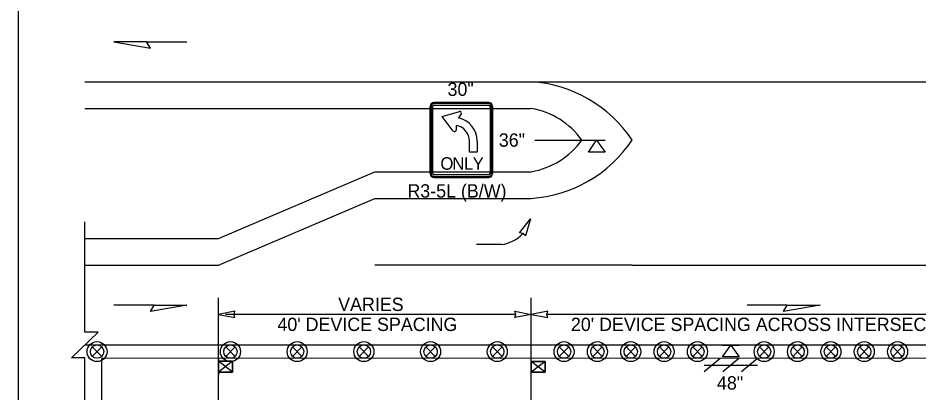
# Model space of a CAD drawing. Extents: x 99958 to 100136, y 99935 to 100013.
# Drawn here: x 100067.875 to 100072.196, y 99974.546 to 99976.347 of the extents above; entities that cross this region are included whole.
import ezdxf

# ---------------------------------------------------------------- set-up
doc = ezdxf.new("R2010")
doc.units = 0
for name, color, linetype in [('RD_ED_ShoulderPavedEdge', 7, 'Continuous'), ('RD_MK_LineEdgeYellow', 7, 'Continuous'), ('RD_MK_LineLane', 7, 'Continuous'), ('TR_SN_ConstructionSigns', 7, 'Continuous'), ('TR_WZ_ArrowLeftStrRightTurn', 7, 'Continuous'), ('TR_WZ_BarricadeType3', 7, 'Continuous'), ('TR_WZ_PortableSignMount5ftMinBlk-Org', 7, 'Continuous'), ('TR_WZ_PortableSignMount5ftMinRed-Wht', 7, 'Continuous'), ('TR_WZ_PortableSignMountBlk-Wht', 7, 'Continuous'), ('TR_WZ_TrafficSafetyDrum', 7, 'Continuous'), ('TR_WZ_WorkZoneDetails', 7, 'Continuous'), ('TR_WZ_WorkZoneTextCurrent', 7, 'Continuous')]:
    doc.layers.add(name, color=color, linetype=linetype)

msp = doc.modelspace()

# ---------------------------------------------------------------- linework, layer by layer
at = {"layer": 'RD_ED_ShoulderPavedEdge'}
for p, q in [((100068.195, 99975.9124), (100070.3369, 99975.9124)), ((100068.8369, 99975.2885), (100069.5869, 99975.6084)), ((100069.5869, 99975.6084), (100070.3369, 99975.6084)), ((100068.195, 99975.2885), (100068.8369, 99975.2885))]:
    msp.add_line(p, q, dxfattribs=at)
for centre, start, end in [((100070.2702, 99975.5361), 35.9393, 79.9433), ((100070.2702, 99975.9848), 280.0567, 324.0607)]:
    msp.add_arc(centre, 0.3822, start, end, dxfattribs=at)
at = {"layer": 'RD_MK_LineEdgeYellow'}
for p, q in [((100068.195, 99976.0404), (100070.3369, 99976.0404)), ((100070.3369, 99976.0404), (100072.2734, 99976.0404)), ((100068.8369, 99975.1604), (100069.5869, 99975.4804)), ((100069.5869, 99975.4804), (100070.3369, 99975.4804)), ((100068.195, 99975.1604), (100068.8369, 99975.1604)), ((100070.8205, 99975.1604), (100072.7569, 99975.1604))]:
    msp.add_line(p, q, dxfattribs=at)
for centre, start, end in [((100070.2954, 99975.4112), 33.6284, 86.2234), ((100070.2954, 99976.1097), 273.7766, 326.3716)]:
    msp.add_arc(centre, 0.6306, start, end, dxfattribs=at)
at = {"layer": 'RD_MK_LineLane'}
for points in [[(100070.8205, 99975.1604), (100069.5869, 99975.1604)], [(100075.43, 99974.7764), (100068.195, 99974.7764)]]:
    msp.add_lwpolyline(points, dxfattribs=at)
at = {"layer": 'TR_SN_ConstructionSigns'}
for p, q in [((100069.8516, 99975.5992), (100069.8516, 99975.9217)), ((100069.8516, 99975.9217), (100069.8516, 99975.5992)), ((100069.8516, 99975.9217), (100069.8516, 99975.5992)), ((100069.8566, 99975.9217), (100069.8566, 99975.5992)), ((100069.8641, 99975.5992), (100069.8641, 99975.9217)), ((100069.8703, 99975.9404), (100070.1328, 99975.9404)), ((100070.1328, 99975.9404), (100069.8703, 99975.9404)), ((100070.1328, 99975.9404), (100069.8703, 99975.9404)), ((100070.1328, 99975.9354), (100069.8703, 99975.9354)), ((100069.8703, 99975.9279), (100070.1328, 99975.9279)), ((100070.1391, 99975.9217), (100070.1391, 99975.5992)), ((100070.1466, 99975.5992), (100070.1466, 99975.9217)), ((100070.1516, 99975.9217), (100070.1516, 99975.5992)), ((100070.1516, 99975.5992), (100070.1516, 99975.9217)), ((100070.1516, 99975.5992), (100070.1516, 99975.9217)), ((100069.9091, 99975.873), (100069.9927, 99975.8978)), ((100069.9625, 99975.8039), (100069.9091, 99975.873)), ((100070.001, 99975.8863), (100069.9872, 99975.8668)), ((100069.9761, 99975.8307), (100069.9759, 99975.8085)), ((100070.0403, 99975.703), (100070.0403, 99975.7555)), ((100070.0778, 99975.7555), (100070.0778, 99975.703)), ((100070.0778, 99975.703), (100070.0403, 99975.703)), ((100070.1328, 99975.5929), (100069.8703, 99975.5929)), ((100069.8703, 99975.5854), (100070.1328, 99975.5854)), ((100070.1328, 99975.5804), (100069.8703, 99975.5804)), ((100069.8703, 99975.5804), (100070.1328, 99975.5804)), ((100069.8703, 99975.5804), (100070.1328, 99975.5804))]:
    msp.add_line(p, q, dxfattribs=at)
for centre, radius, start, end in [((100069.8703, 99975.9217), 0.0187, 90, 180), ((100069.8703, 99975.9217), 0.0187, 90, 180), ((100069.8703, 99975.9217), 0.0187, 90, 180), ((100069.8703, 99975.9217), 0.0137, 90, 180), ((100069.8703, 99975.9217), 0.00625, 90, 180), ((100070.1328, 99975.9217), 0.0187, 0, 90), ((100070.1328, 99975.9217), 0.0187, 0, 90), ((100070.1328, 99975.9217), 0.0187, 0, 90), ((100070.1328, 99975.9217), 0.0137, 0, 90), ((100070.1328, 99975.9217), 0.00625, 0, 90), ((100069.9641, 99975.7555), 0.1138, 0, 78.251), ((100069.9948, 99975.8906), 0.0075, 324.7936, 106.5653), ((100069.9641, 99975.7555), 0.0762, 0, 80.9042), ((100069.9684, 99975.8085), 0.0075, 217.7543, 359.526), ((100069.8703, 99975.5992), 0.0187, 180, 270), ((100069.8703, 99975.5992), 0.0187, 180, 270), ((100069.8703, 99975.5992), 0.0187, 180, 270), ((100069.8703, 99975.5992), 0.0137, 180, 270), ((100069.8703, 99975.5992), 0.00625, 180, 270), ((100070.1328, 99975.5992), 0.0187, 270, 0), ((100070.1328, 99975.5992), 0.0187, 270, 0), ((100070.1328, 99975.5992), 0.0137, 270, 0), ((100070.1328, 99975.5992), 0.00625, 270, 0), ((100070.1328, 99975.5992), 0.0187, 270, 0)]:
    msp.add_arc(centre, radius, start, end, dxfattribs=at)
at = {"layer": 'TR_WZ_ArrowLeftStrRightTurn'}
msp.add_line((100070.1936, 99975.2587), (100070.0736, 99975.2587), dxfattribs=at)
msp.add_lwpolyline([(100070.3338, 99975.3822), (100070.3088, 99975.3003), (100070.2961, 99975.3115), (100070.2797, 99975.3158)], close=True, dxfattribs=at)
msp.add_arc((100070.1744, 99975.4218), 0.1642, 276.7058, 317.7833, dxfattribs=at)
at = {"layer": 'TR_WZ_BarricadeType3'}
for p, q in [((100071.2427, 99974.711), (100071.1656, 99974.647)), ((100071.3325, 99974.711), (100071.2553, 99974.647)), ((100071.4223, 99974.711), (100071.3451, 99974.647)), ((100071.1659, 99974.679), (100071.4219, 99974.679))]:
    msp.add_line(p, q, dxfattribs=at)
at = {"layer": 'TR_WZ_PortableSignMount5ftMinBlk-Org'}
for p, q in [((100070.3369, 99974.6314), (100070.3369, 99974.7114)), ((100070.4037, 99974.6974), (100070.3369, 99974.6454)), ((100070.4037, 99974.6454), (100070.3369, 99974.6974)), ((100070.3703, 99974.6714), (100070.3703, 99974.6714)), ((100070.3704, 99974.6715), (100070.3704, 99974.6715))]:
    msp.add_line(p, q, dxfattribs=at)
for points in [[(100070.4037, 99974.6974), (100070.4037, 99974.6454), (100070.3369, 99974.6454), (100070.3369, 99974.6974)], [(100070.3369, 99974.6454), (100070.4037, 99974.6454), (100070.4037, 99974.6974), (100070.3369, 99974.6974)]]:
    msp.add_lwpolyline(points, close=True, dxfattribs=at)
at = {"layer": 'TR_WZ_PortableSignMount5ftMinRed-Wht'}
for p, q in [((100068.8369, 99974.7124), (100068.8369, 99974.6324)), ((100068.9037, 99974.6464), (100068.8369, 99974.6984)), ((100068.9037, 99974.6984), (100068.8369, 99974.6464)), ((100068.8703, 99974.6725), (100068.8703, 99974.6725)), ((100068.8704, 99974.6724), (100068.8704, 99974.6724))]:
    msp.add_line(p, q, dxfattribs=at)
for points in [[(100068.9037, 99974.6464), (100068.9037, 99974.6984), (100068.8369, 99974.6984), (100068.8369, 99974.6464)], [(100068.8369, 99974.6984), (100068.9037, 99974.6984), (100068.9037, 99974.6464), (100068.8369, 99974.6464)]]:
    msp.add_lwpolyline(points, close=True, dxfattribs=at)
at = {"layer": 'TR_WZ_PortableSignMountBlk-Wht'}
for p, q in [((100070.6105, 99975.7604), (100070.6905, 99975.7604)), ((100071.2539, 99974.7764), (100071.3339, 99974.7764))]:
    msp.add_line(p, q, dxfattribs=at)
for points in [[(100070.6504, 99975.7604), (100070.6905, 99975.703), (100070.6105, 99975.703)], [(100071.2938, 99974.7764), (100071.3339, 99974.719), (100071.2539, 99974.719)]]:
    msp.add_lwpolyline(points, close=True, dxfattribs=at)
at = {"layer": 'TR_WZ_TrafficSafetyDrum'}
for p, q in [((100068.2313, 99974.7671), (100068.2765, 99974.7218)), ((100068.2765, 99974.7671), (100068.2313, 99974.7218)), ((100068.8713, 99974.7671), (100068.9165, 99974.7218)), ((100068.9165, 99974.7671), (100068.8713, 99974.7218)), ((100069.1913, 99974.7671), (100069.2365, 99974.7218)), ((100069.2365, 99974.7671), (100069.1913, 99974.7218)), ((100069.5113, 99974.7671), (100069.5565, 99974.7218)), ((100069.5565, 99974.7671), (100069.5113, 99974.7218)), ((100069.8313, 99974.7671), (100069.8765, 99974.7218)), ((100069.8765, 99974.7671), (100069.8313, 99974.7218)), ((100070.1513, 99974.7671), (100070.1965, 99974.7218)), ((100070.1965, 99974.7671), (100070.1513, 99974.7218)), ((100070.4713, 99974.7671), (100070.5165, 99974.7218)), ((100070.5165, 99974.7671), (100070.4713, 99974.7218)), ((100070.6313, 99974.7671), (100070.6765, 99974.7218)), ((100070.6765, 99974.7671), (100070.6313, 99974.7218)), ((100070.7913, 99974.7671), (100070.8365, 99974.7218)), ((100070.8365, 99974.7671), (100070.7913, 99974.7218)), ((100070.9513, 99974.7671), (100070.9965, 99974.7218)), ((100070.9965, 99974.7671), (100070.9513, 99974.7218)), ((100071.1113, 99974.7671), (100071.1565, 99974.7218)), ((100071.1565, 99974.7671), (100071.1113, 99974.7218)), ((100071.4313, 99974.7671), (100071.4765, 99974.7218)), ((100071.4765, 99974.7671), (100071.4313, 99974.7218)), ((100071.5913, 99974.7671), (100071.6365, 99974.7218)), ((100071.6365, 99974.7671), (100071.5913, 99974.7218)), ((100071.7513, 99974.7671), (100071.7965, 99974.7218)), ((100071.7965, 99974.7671), (100071.7513, 99974.7218)), ((100071.9113, 99974.7671), (100071.9565, 99974.7218)), ((100071.9565, 99974.7671), (100071.9113, 99974.7218)), ((100072.0713, 99974.7671), (100072.1165, 99974.7218)), ((100072.1165, 99974.7671), (100072.0713, 99974.7218))]:
    msp.add_line(p, q, dxfattribs=at)
for centre, radius in [((100068.2539, 99974.7445), 0.048), ((100068.2539, 99974.7445), 0.048), ((100068.8939, 99974.7445), 0.048), ((100068.8939, 99974.7445), 0.048), ((100069.2139, 99974.7445), 0.048), ((100069.2139, 99974.7445), 0.048), ((100069.5339, 99974.7445), 0.048), ((100069.5339, 99974.7445), 0.048), ((100069.8539, 99974.7445), 0.048), ((100069.8539, 99974.7445), 0.048), ((100070.1739, 99974.7445), 0.048), ((100070.1739, 99974.7445), 0.048), ((100070.4939, 99974.7445), 0.048), ((100070.4939, 99974.7445), 0.048), ((100070.6539, 99974.7445), 0.048), ((100070.6539, 99974.7445), 0.048), ((100070.8139, 99974.7445), 0.048), ((100070.8139, 99974.7445), 0.048), ((100070.9739, 99974.7445), 0.048), ((100070.9739, 99974.7445), 0.048), ((100071.1339, 99974.7445), 0.048), ((100071.1339, 99974.7445), 0.048), ((100071.4539, 99974.7445), 0.048), ((100071.4539, 99974.7445), 0.048), ((100071.6139, 99974.7445), 0.048), ((100071.6139, 99974.7445), 0.048), ((100071.7739, 99974.7445), 0.048), ((100071.7739, 99974.7445), 0.048), ((100071.9339, 99974.7445), 0.048), ((100071.9339, 99974.7445), 0.048), ((100072.0939, 99974.7445), 0.048), ((100072.0939, 99974.7445), 0.048), ((100068.2539, 99974.7445), 0.032), ((100068.8939, 99974.7445), 0.032), ((100069.2139, 99974.7445), 0.032), ((100069.5339, 99974.7445), 0.032), ((100069.8539, 99974.7445), 0.032), ((100070.1739, 99974.7445), 0.032), ((100070.4939, 99974.7445), 0.032), ((100070.6539, 99974.7445), 0.032), ((100070.8139, 99974.7445), 0.032), ((100070.9739, 99974.7445), 0.032), ((100071.1339, 99974.7445), 0.032), ((100071.4539, 99974.7445), 0.032), ((100071.6139, 99974.7445), 0.032), ((100071.7739, 99974.7445), 0.032), ((100071.9339, 99974.7445), 0.032), ((100072.0939, 99974.7445), 0.032)]:
    msp.add_circle(centre, radius, dxfattribs=at)
at = {"layer": 'TR_WZ_WorkZoneDetails'}
for p, q in [((100067.875, 99979.625), (100067.875, 99971.5759)), ((100068.4919, 99976.2324), (100068.6848, 99976.2324)), ((100070.354, 99975.7604), (100070.6105, 99975.7604)), ((100068.8369, 99973.9924), (100068.8369, 99975.0036)), ((100070.3369, 99973.9044), (100070.3369, 99975.0036)), ((100068.5276, 99974.9684), (100068.3347, 99974.9684)), ((100071.5648, 99974.9684), (100071.3719, 99974.9684)), ((100071.5648, 99974.9684), (100071.3719, 99974.9684)), ((100070.262, 99974.9236), (100068.8709, 99974.9236)), ((100072.682, 99974.9236), (100070.4119, 99974.9236))]:
    msp.add_line(p, q, dxfattribs=at)
for points in [[(100068.3347, 99976.2324), (100068.5097, 99976.2016), (100068.4919, 99976.2324)], [(100068.6848, 99974.9684), (100068.5097, 99974.9376), (100068.5276, 99974.9684)], [(100071.722, 99974.9684), (100071.5469, 99974.9376), (100071.5648, 99974.9684)], [(100071.722, 99974.9684), (100071.5469, 99974.9376), (100071.5648, 99974.9684)], [(100068.8369, 99974.9236), (100068.9156, 99974.9082), (100068.9119, 99974.9236), (100068.9156, 99974.9391)], [(100070.3369, 99974.9236), (100070.2583, 99974.9082), (100070.262, 99974.9236), (100070.2583, 99974.9391)], [(100070.3369, 99974.9236), (100070.4156, 99974.9082), (100070.4119, 99974.9236), (100070.4156, 99974.9391)], [(100068.275, 99974.7114), (100068.275, 99974.2004), (100068.8478, 99974.2004), (100069.5869, 99974.0724), (100069.5869, 99974.0724), (100069.5869, 99974.0724), (100070.3369, 99974.0724), (100070.3369, 99974.0724), (100070.3369, 99974.0724), (100070.4939, 99974.0724), (100071.7739, 99974.0724), (100072.4139, 99974.2004), (100072.4139, 99974.2004), (100075.35, 99974.2004), (100075.35, 99974.7134)]]:
    msp.add_lwpolyline(points, close=True, dxfattribs=at)
msp.add_lwpolyline([(100068.195, 99973.9924), (100068.195, 99974.7145), (100068.131, 99974.7145), (100068.259, 99974.8384), (100068.195, 99974.8384), (100068.195, 99975.3685)], dxfattribs=at)

# ---------------------------------------------------------------- texts
at = {"layer": 'TR_SN_ConstructionSigns'}
for s, p in [('30"', (100069.9351, 99975.9724)), ('36"', (100070.1811, 99975.7285)), ('R3-5L (B/W)', (100069.7426, 99975.4844)), ('48"', (100071.2274, 99974.5624))]:
    msp.add_text(s, height=0.064, rotation=360, dxfattribs=at).set_placement(p)
for s, p in [('O', (100069.9009, 99975.618)), ('N', (100069.9579, 99975.618)), ('L', (100070.0145, 99975.618)), ('Y', (100070.0556, 99975.618))]:
    msp.add_text(s, height=0.06, dxfattribs=at).set_placement(p)
at = {"layer": 'TR_WZ_WorkZoneTextCurrent'}
for s, p in [('VARIES', (100069.4107, 99974.9397)), ("40' DEVICE SPACING", (100069.1193, 99974.8436)), ("20' DEVICE SPACING ACROSS INTERSECTION", (100070.5269, 99974.8436))]:
    msp.add_text(s, height=0.064, dxfattribs=at).set_placement(p)

doc.saveas('drawing.dxf')
